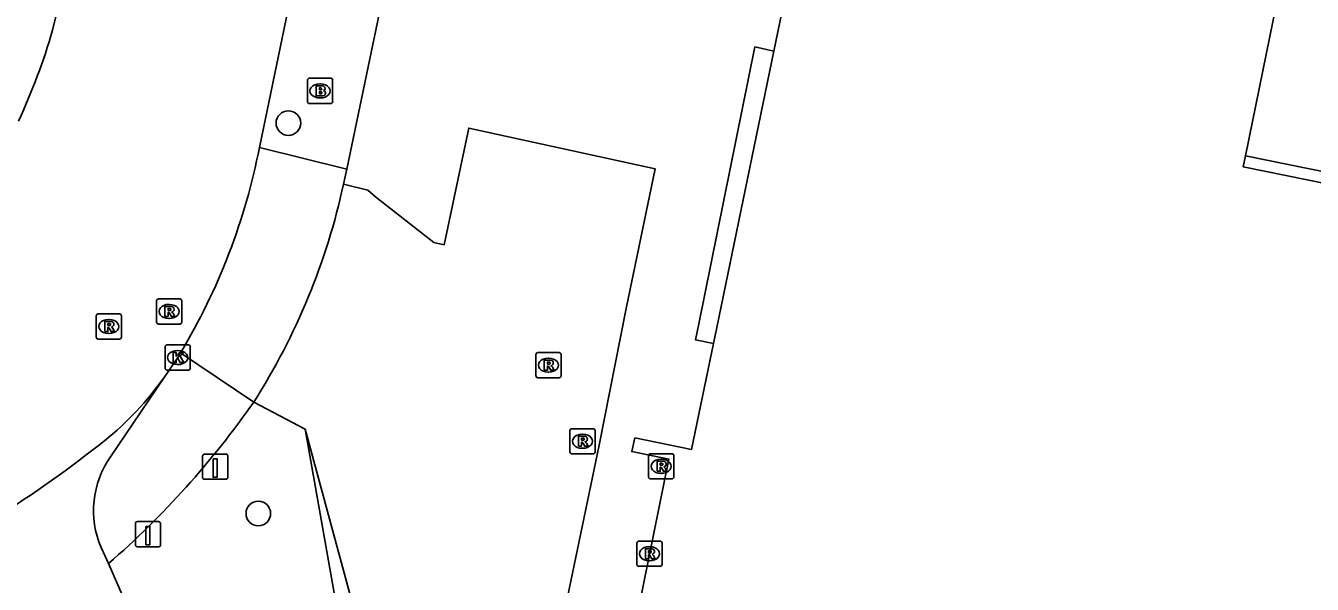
# Model space of a CAD drawing. Extents: x 157692 to 159670, y 381454 to 383289.
# Drawn here: x 158478.6 to 158529.7, y 381913.4 to 381935.6 of the extents above; entities that cross this region are included whole.
import ezdxf

# ---------------------------------------------------------------- set-up
doc = ezdxf.new("R2010")
doc.units = 0
for name, color, linetype in [('IMGEO_Boom', 7, 'Continuous'), ('IMGEO_Brandkraan', 7, 'Continuous'), ('IMGEO_Fietspad_gesloten', 7, 'Continuous'), ('IMGEO_Groenvoorziening', 7, 'Continuous'), ('IMGEO_Kolk', 7, 'Continuous'), ('IMGEO_Paal', 7, 'Continuous'), ('IMGEO_Pand', 7, 'Continuous'), ('IMGEO_Pand_overbouw', 7, 'Continuous'), ('IMGEO_Rijbaan_lokaal_gesloten', 7, 'Continuous'), ('IMGEO_Rijbaan_lokaal_open', 7, 'Continuous'), ('IMGEO_Rioolput', 7, 'Continuous'), ('IMGEO_Voetpad_open', 7, 'Continuous')]:
    doc.layers.add(name, color=color, linetype=linetype)

msp = doc.modelspace()

# ---------------------------------------------------------------- linework, layer by layer
at = {"layer": 'IMGEO_Boom'}
for centre in [(158489.025, 381931.699), (158487.83, 381916.188)]:
    msp.add_circle(centre, 0.489, dxfattribs=at)
at = {"layer": 'IMGEO_Brandkraan'}
for p, q in [((158489.784, 381932.552), (158489.784, 381933.404)), ((158489.859, 381933.478), (158490.711, 381933.478)), ((158490.785, 381933.404), (158490.785, 381932.552)), ((158490.272, 381933.258), (158490.297, 381933.258)), ((158490.711, 381932.478), (158489.859, 381932.478)), ((158490.295, 381932.698), (158490.27, 381932.698))]:
    msp.add_line(p, q, dxfattribs=at)
for points in [[(158489.784, 381932.552), (158489.784, 381933.404)], [(158489.859, 381933.478), (158490.711, 381933.478)], [(158490.785, 381933.404), (158490.785, 381932.552)], [(158490.132, 381933.178), (158490.132, 381932.778), (158490.345, 381932.778)], [(158490.363, 381933.178), (158490.132, 381933.178)], [(158490.311, 381933.097), (158490.257, 381933.097), (158490.257, 381933.021)], [(158490.257, 381933.021), (158490.31, 381933.021)], [(158490.319, 381932.945), (158490.257, 381932.945), (158490.257, 381932.864)], [(158490.257, 381932.864), (158490.319, 381932.864)], [(158490.711, 381932.478), (158489.859, 381932.478)]]:
    msp.add_lwpolyline(points, dxfattribs=at)
for centre, radius, start, end in [((158489.861, 381933.402), 0.0765, 91.552, 178.448), ((158489.861, 381933.402), 0.0765, 91.552, 178.448), ((158490.709, 381933.402), 0.0765, 1.552, 88.448), ((158490.709, 381933.402), 0.0765, 1.552, 88.448), ((158490.312, 381933.059), 0.0379, 267.8285, 90.9355), ((158490.32, 381932.904), 0.0404, 269.8759, 90.5077), ((158490.367, 381933.033), 0.145, 59.4692, 91.5367), ((158490.392, 381933.08), 0.0922, 285.5137, 58.1501), ((158490.397, 381932.888), 0.105, 301.3115, 78.989), ((158489.861, 381932.554), 0.0765, 181.552, 268.448), ((158489.861, 381932.554), 0.0765, 181.552, 268.448), ((158490.351, 381933.029), 0.251, 268.6676, 293.5347), ((158490.709, 381932.554), 0.0765, 271.552, 358.448), ((158490.709, 381932.554), 0.0765, 271.552, 358.448)]:
    msp.add_arc(centre, radius, start, end, dxfattribs=at)
for centre, major_axis, ratio, start_param, end_param in [((158490.271, 381932.978), (-0.387, 0.002), 0.722429, 4.712389, 7.853982), ((158490.296, 381932.978), (-0.39, 0.002), 0.717154, 1.570796, 4.712389)]:
    msp.add_ellipse(centre, major_axis=major_axis, ratio=ratio, start_param=start_param, end_param=end_param, dxfattribs=at)
at = {"layer": 'IMGEO_Fietspad_gesloten'}
for points in [[(158481.952, 381918.444), (158484.088, 381921.59)], [(158481.872, 381914.195), (158481.577, 381914.831)], [(158481.872, 381914.195), (158483.426, 381910.65), (158483.198, 381910.569), (158500, 381876.738), (158526.79, 381822.796)]]:
    msp.add_lwpolyline(points, dxfattribs=at)
msp.add_arc((158485.053, 381916.296), 3.772, 145.2916, 202.8571, dxfattribs=at)
at = {"layer": 'IMGEO_Groenvoorziening'}
msp.add_lwpolyline([(158531.578, 381827.232), (158531.243, 381827.901), (158502.7, 381885.02), (158500, 381890.423), (158495.939, 381898.528), (158494.143, 381902.22), (158492.315, 381907.092), (158491.006, 381912.128), (158489.697, 381919.532)], dxfattribs=at)
at = {"layer": 'IMGEO_Kolk'}
for p, q in [((158484.126, 381921.958), (158484.126, 381922.81)), ((158484.201, 381922.884), (158485.053, 381922.884)), ((158484.614, 381922.664), (158484.639, 381922.664)), ((158485.127, 381922.81), (158485.127, 381921.958)), ((158485.053, 381921.884), (158484.201, 381921.884)), ((158484.637, 381922.104), (158484.612, 381922.104))]:
    msp.add_line(p, q, dxfattribs=at)
for points in [[(158484.126, 381921.958), (158484.126, 381922.81)], [(158484.201, 381922.884), (158485.053, 381922.884)], [(158485.127, 381922.81), (158485.127, 381921.958)], [(158484.447, 381922.584), (158484.57, 381922.584), (158484.57, 381922.433), (158484.7, 381922.584), (158484.864, 381922.584), (158484.718, 381922.433), (158484.871, 381922.184), (158484.719, 381922.184), (158484.634, 381922.348), (158484.57, 381922.281), (158484.57, 381922.184), (158484.447, 381922.184), (158484.447, 381922.584)], [(158485.053, 381921.884), (158484.201, 381921.884)]]:
    msp.add_lwpolyline(points, dxfattribs=at)
for centre, start, end in [((158484.203, 381922.808), 91.552, 178.448), ((158484.203, 381922.808), 91.552, 178.448), ((158485.051, 381922.808), 1.552, 88.448), ((158485.051, 381922.808), 1.552, 88.448), ((158484.203, 381921.96), 181.552, 268.448), ((158484.203, 381921.96), 181.552, 268.448), ((158485.051, 381921.96), 271.552, 358.448), ((158485.051, 381921.96), 271.552, 358.448)]:
    msp.add_arc(centre, 0.0765, start, end, dxfattribs=at)
for centre, major_axis, ratio, start_param, end_param in [((158484.613, 381922.384), (-0.387, 0.002), 0.722429, 4.712389, 7.853982), ((158484.638, 381922.384), (-0.39, 0.002), 0.717154, 1.570796, 4.712389)]:
    msp.add_ellipse(centre, major_axis=major_axis, ratio=ratio, start_param=start_param, end_param=end_param, dxfattribs=at)
at = {"layer": 'IMGEO_Paal'}
for p, q in [((158486.533, 381918.548), (158485.692, 381918.548)), ((158486.533, 381918.548), (158485.692, 381918.548)), ((158485.617, 381918.464), (158485.617, 381917.623)), ((158485.617, 381918.464), (158485.617, 381917.623)), ((158486.617, 381917.632), (158486.617, 381918.473)), ((158486.617, 381917.632), (158486.617, 381918.473)), ((158485.701, 381917.548), (158486.542, 381917.548)), ((158485.701, 381917.548), (158486.542, 381917.548)), ((158482.946, 381915.78), (158482.946, 381914.939)), ((158482.946, 381915.78), (158482.946, 381914.939)), ((158483.862, 381915.864), (158483.021, 381915.864)), ((158483.862, 381915.864), (158483.021, 381915.864)), ((158483.946, 381914.948), (158483.946, 381915.789)), ((158483.946, 381914.948), (158483.946, 381915.789)), ((158483.03, 381914.864), (158483.871, 381914.864)), ((158483.03, 381914.864), (158483.871, 381914.864))]:
    msp.add_line(p, q, dxfattribs=at)
for points in [[(158486.032, 381918.361), (158486.192, 381918.361), (158486.192, 381917.628), (158486.032, 381917.628), (158486.032, 381918.361)], [(158483.361, 381915.677), (158483.521, 381915.677), (158483.521, 381914.944), (158483.361, 381914.944), (158483.361, 381915.677)]]:
    msp.add_lwpolyline(points, dxfattribs=at)
for centre, start, end in [((158485.695, 381918.47), 92.4484, 184.2845), ((158485.695, 381918.47), 92.4484, 184.2845), ((158486.539, 381918.47), 2.4484, 94.2845), ((158486.539, 381918.47), 2.4484, 94.2845), ((158485.695, 381917.626), 182.4484, 274.2845), ((158485.695, 381917.626), 182.4484, 274.2845), ((158486.539, 381917.626), 272.4484, 4.2845), ((158486.539, 381917.626), 272.4484, 4.2845), ((158483.024, 381915.786), 92.4484, 184.2845), ((158483.024, 381915.786), 92.4484, 184.2845), ((158483.868, 381915.786), 2.4484, 94.2845), ((158483.868, 381915.786), 2.4484, 94.2845), ((158483.024, 381914.942), 182.4484, 274.2845), ((158483.024, 381914.942), 182.4484, 274.2845), ((158483.868, 381914.942), 272.4484, 4.2845), ((158483.868, 381914.942), 272.4484, 4.2845)]:
    msp.add_arc(centre, 0.0779, start, end, dxfattribs=at)
at = {"layer": 'IMGEO_Pand'}
for points in [[(158531.337, 381951.328), (158527.076, 381930.395), (158526.979, 381929.968), (158615.514, 381911.988), (158610.974, 381889.66), (158521.989, 381907.761), (158519.358, 381908.296), (158519.249, 381907.758)], [(158518.523, 381904.342), (158501.995, 381907.7), (158504.155, 381918.344), (158502.674, 381918.644), (158502.801, 381919.191), (158505.051, 381918.734), (158505.92, 381922.944), (158506.051, 381923.574), (158508.319, 381934.557), (158510.851, 381946.814)]]:
    msp.add_lwpolyline(points, dxfattribs=at)
at = {"layer": 'IMGEO_Pand_overbouw'}
for points in [[(158505.92, 381922.944), (158506.051, 381923.574), (158508.319, 381934.557), (158507.568, 381934.727), (158505.336, 381923.724), (158505.207, 381923.089)], [(158519.249, 381907.758), (158521.88, 381907.221), (158523.1, 381906.972), (158523.116, 381907.066), (158611.308, 381889.149), (158611.539, 381890.286), (158611.567, 381890.423), (158616.02, 381912.327), (158527.076, 381930.395), (158526.979, 381929.968), (158615.514, 381911.988), (158610.974, 381889.66), (158521.989, 381907.761), (158519.358, 381908.296)]]:
    msp.add_lwpolyline(points, close=True, dxfattribs=at)
at = {"layer": 'IMGEO_Rijbaan_lokaal_gesloten'}
for points in [[(158484.528, 381958.828), (158482.978, 381951.241), (158480.124, 381937.345), (158479.651, 381935.393)], [(158487.871, 381930.735), (158491.508, 381948.256)], [(158484.088, 381921.59), (158484.627, 381922.384), (158484.735, 381922.575)]]:
    msp.add_lwpolyline(points, dxfattribs=at)
for centre, radius, start, end in [((158454.964, 381942.572), 25.71, 335.1694, 343.7845), ((158463.377, 381935.466), 24.947, 328.8866, 349.0685), ((158473.372, 381929.327), 13.217, 309.1628, 324.1707), ((158451.684, 381956.918), 48.31, 295.9411, 308.4415)]:
    msp.add_arc(centre, radius, start, end, dxfattribs=at)
at = {"layer": 'IMGEO_Rijbaan_lokaal_open'}
for points in [[(158491.219, 381929.278), (158492.177, 381929.035), (158492.488, 381928.764), (158494.804, 381926.956), (158495.221, 381926.868), (158496.07, 381930.877), (158496.196, 381931.498), (158503.605, 381929.886), (158502.458, 381924.328), (158501.376, 381918.907), (158499.595, 381910.326)], [(158489.697, 381919.532), (158487.649, 381920.616)], [(158518.732, 381858.285), (158517.01, 381857.37), (158504.286, 381882.924), (158493.241, 381906.447), (158489.697, 381919.532)]]:
    msp.add_lwpolyline(points, dxfattribs=at)
msp.add_arc((158465.196, 381934.937), 26.631, 327.4701, 347.7323, dxfattribs=at)
at = {"layer": 'IMGEO_Rioolput'}
for p, q in [((158483.858, 381924.715), (158484.71, 381924.715)), ((158483.783, 381923.789), (158483.783, 381924.641)), ((158484.271, 381924.495), (158484.296, 381924.495)), ((158484.784, 381924.641), (158484.784, 381923.789)), ((158481.387, 381923.191), (158481.387, 381924.043)), ((158481.462, 381924.117), (158482.314, 381924.117)), ((158481.875, 381923.897), (158481.9, 381923.897)), ((158482.388, 381924.043), (158482.388, 381923.191)), ((158484.71, 381923.715), (158483.858, 381923.715)), ((158484.294, 381923.935), (158484.269, 381923.935)), ((158481.898, 381923.337), (158481.873, 381923.337)), ((158482.314, 381923.117), (158481.462, 381923.117)), ((158498.862, 381921.656), (158498.862, 381922.508)), ((158498.937, 381922.582), (158499.789, 381922.582)), ((158499.35, 381922.362), (158499.375, 381922.362)), ((158499.863, 381922.508), (158499.863, 381921.656)), ((158499.373, 381921.802), (158499.348, 381921.802)), ((158499.789, 381921.582), (158498.937, 381921.582)), ((158500.215, 381918.631), (158500.215, 381919.483)), ((158500.29, 381919.557), (158501.142, 381919.557)), ((158500.703, 381919.337), (158500.728, 381919.337)), ((158501.216, 381919.483), (158501.216, 381918.631)), ((158501.142, 381918.557), (158500.29, 381918.557)), ((158500.726, 381918.777), (158500.701, 381918.777)), ((158503.419, 381918.563), (158504.271, 381918.563)), ((158503.344, 381917.637), (158503.344, 381918.489)), ((158503.832, 381918.343), (158503.857, 381918.343)), ((158504.345, 381918.489), (158504.345, 381917.637)), ((158504.271, 381917.563), (158503.419, 381917.563)), ((158503.855, 381917.783), (158503.83, 381917.783)), ((158502.88, 381914.162), (158502.88, 381915.014)), ((158502.955, 381915.088), (158503.807, 381915.088)), ((158503.881, 381915.014), (158503.881, 381914.162)), ((158503.368, 381914.868), (158503.393, 381914.868)), ((158503.807, 381914.088), (158502.955, 381914.088)), ((158503.391, 381914.308), (158503.366, 381914.308))]:
    msp.add_line(p, q, dxfattribs=at)
for points in [[(158483.858, 381924.715), (158484.71, 381924.715)], [(158483.783, 381923.789), (158483.783, 381924.641)], [(158484.372, 381924.413), (158484.12, 381924.415), (158484.12, 381924.015)], [(158484.12, 381924.015), (158484.244, 381924.015), (158484.244, 381924.177), (158484.255, 381924.177)], [(158484.298, 381924.334), (158484.244, 381924.334), (158484.244, 381924.253)], [(158484.244, 381924.253), (158484.296, 381924.253)], [(158484.784, 381924.641), (158484.784, 381923.789)], [(158481.387, 381923.191), (158481.387, 381924.043)], [(158481.462, 381924.117), (158482.314, 381924.117)], [(158481.976, 381923.815), (158481.724, 381923.817), (158481.724, 381923.417)], [(158481.902, 381923.736), (158481.848, 381923.736), (158481.848, 381923.655)], [(158481.848, 381923.655), (158481.9, 381923.655)], [(158482.388, 381924.043), (158482.388, 381923.191)], [(158484.71, 381923.715), (158483.858, 381923.715)], [(158484.302, 381924.148), (158484.373, 381924.015), (158484.513, 381924.015), (158484.448, 381924.141)], [(158481.724, 381923.417), (158481.848, 381923.417), (158481.848, 381923.579), (158481.859, 381923.579)], [(158481.906, 381923.55), (158481.977, 381923.417), (158482.117, 381923.417), (158482.052, 381923.543)], [(158482.314, 381923.117), (158481.462, 381923.117)], [(158498.862, 381921.656), (158498.862, 381922.508)], [(158498.937, 381922.582), (158499.789, 381922.582)], [(158499.451, 381922.28), (158499.199, 381922.282), (158499.199, 381921.882)], [(158499.377, 381922.201), (158499.323, 381922.201), (158499.323, 381922.12)], [(158499.863, 381922.508), (158499.863, 381921.656)], [(158499.199, 381921.882), (158499.323, 381921.882), (158499.323, 381922.044), (158499.334, 381922.044)], [(158499.323, 381922.12), (158499.375, 381922.12)], [(158499.381, 381922.015), (158499.452, 381921.882), (158499.592, 381921.882), (158499.527, 381922.008)], [(158499.789, 381921.582), (158498.937, 381921.582)], [(158500.215, 381918.631), (158500.215, 381919.483)], [(158500.29, 381919.557), (158501.142, 381919.557)], [(158500.804, 381919.255), (158500.552, 381919.257), (158500.552, 381918.857)], [(158500.73, 381919.176), (158500.676, 381919.176), (158500.676, 381919.095)], [(158500.676, 381919.095), (158500.728, 381919.095)], [(158501.216, 381919.483), (158501.216, 381918.631)], [(158501.142, 381918.557), (158500.29, 381918.557)], [(158500.552, 381918.857), (158500.676, 381918.857), (158500.676, 381919.019), (158500.687, 381919.019)], [(158500.734, 381918.99), (158500.805, 381918.857), (158500.945, 381918.857), (158500.88, 381918.983)], [(158503.419, 381918.563), (158504.271, 381918.563)], [(158503.344, 381917.637), (158503.344, 381918.489)], [(158503.933, 381918.261), (158503.681, 381918.263), (158503.681, 381917.863)], [(158503.859, 381918.182), (158503.805, 381918.182), (158503.805, 381918.101)], [(158503.805, 381918.101), (158503.857, 381918.101)], [(158504.345, 381918.489), (158504.345, 381917.637)], [(158504.271, 381917.563), (158503.419, 381917.563)], [(158503.681, 381917.863), (158503.805, 381917.863), (158503.805, 381918.025), (158503.816, 381918.025)], [(158503.863, 381917.996), (158503.934, 381917.863), (158504.074, 381917.863), (158504.009, 381917.989)], [(158502.88, 381914.162), (158502.88, 381915.014)], [(158502.955, 381915.088), (158503.807, 381915.088)], [(158503.881, 381915.014), (158503.881, 381914.162)], [(158503.469, 381914.786), (158503.217, 381914.788), (158503.217, 381914.388)], [(158503.217, 381914.388), (158503.341, 381914.388), (158503.341, 381914.55), (158503.352, 381914.55)], [(158503.395, 381914.707), (158503.341, 381914.707), (158503.341, 381914.626)], [(158503.341, 381914.626), (158503.393, 381914.626)], [(158503.399, 381914.521), (158503.47, 381914.388), (158503.61, 381914.388), (158503.545, 381914.514)], [(158503.807, 381914.088), (158502.955, 381914.088)]]:
    msp.add_lwpolyline(points, dxfattribs=at)
for centre, radius, start, end in [((158483.86, 381924.639), 0.0765, 91.552, 178.448), ((158483.86, 381924.639), 0.0765, 91.552, 178.448), ((158484.708, 381924.639), 0.0765, 1.552, 88.448), ((158484.708, 381924.639), 0.0765, 1.552, 88.448), ((158484.254, 381924.124), 0.0533, 26.0293, 88.6989), ((158484.28, 381924.442), 0.19, 274.7715, 282.9687), ((158484.304, 381924.238), 0.0964, 77.0061, 93.1865), ((158484.318, 381924.295), 0.0378, 276.6634, 79.6772), ((158484.371, 381924.303), 0.109, 350.3612, 89.416), ((158484.369, 381924.303), 0.112, 277.5842, 350.9817), ((158484.353, 381924.088), 0.108, 29.5134, 73.7905), ((158481.464, 381924.041), 0.0765, 91.552, 178.448), ((158481.464, 381924.041), 0.0765, 91.552, 178.448), ((158481.884, 381923.844), 0.19, 274.7715, 282.9687), ((158481.908, 381923.64), 0.0964, 77.0061, 93.1865), ((158481.922, 381923.697), 0.0378, 276.6634, 79.6772), ((158481.975, 381923.705), 0.109, 350.3612, 89.416), ((158481.973, 381923.705), 0.112, 277.5842, 350.9817), ((158482.312, 381924.041), 0.0765, 1.552, 88.448), ((158482.312, 381924.041), 0.0765, 1.552, 88.448), ((158483.86, 381923.791), 0.0765, 181.552, 268.448), ((158483.86, 381923.791), 0.0765, 181.552, 268.448), ((158484.708, 381923.791), 0.0765, 271.552, 358.448), ((158484.708, 381923.791), 0.0765, 271.552, 358.448), ((158481.464, 381923.193), 0.0765, 181.552, 268.448), ((158481.464, 381923.193), 0.0765, 181.552, 268.448), ((158481.858, 381923.526), 0.0533, 26.0293, 88.6989), ((158481.957, 381923.49), 0.108, 29.5134, 73.7905), ((158482.312, 381923.193), 0.0765, 271.552, 358.448), ((158482.312, 381923.193), 0.0765, 271.552, 358.448), ((158498.939, 381922.506), 0.0765, 91.552, 178.448), ((158498.939, 381922.506), 0.0765, 91.552, 178.448), ((158499.359, 381922.309), 0.19, 274.7715, 282.9687), ((158499.383, 381922.105), 0.0964, 77.0061, 93.1865), ((158499.397, 381922.162), 0.0378, 276.6634, 79.6772), ((158499.45, 381922.17), 0.109, 350.3612, 89.416), ((158499.448, 381922.17), 0.112, 277.5842, 350.9817), ((158499.787, 381922.506), 0.0765, 1.552, 88.448), ((158499.787, 381922.506), 0.0765, 1.552, 88.448), ((158498.939, 381921.658), 0.0765, 181.552, 268.448), ((158498.939, 381921.658), 0.0765, 181.552, 268.448), ((158499.333, 381921.991), 0.0533, 26.0293, 88.6989), ((158499.432, 381921.955), 0.108, 29.5134, 73.7905), ((158499.787, 381921.658), 0.0765, 271.552, 358.448), ((158499.787, 381921.658), 0.0765, 271.552, 358.448), ((158500.292, 381919.481), 0.0765, 91.552, 178.448), ((158500.292, 381919.481), 0.0765, 91.552, 178.448), ((158500.712, 381919.284), 0.19, 274.7715, 282.9687), ((158500.736, 381919.08), 0.0964, 77.0061, 93.1865), ((158500.75, 381919.137), 0.0378, 276.6634, 79.6772), ((158500.803, 381919.145), 0.109, 350.3612, 89.416), ((158500.801, 381919.145), 0.112, 277.5842, 350.9817), ((158501.14, 381919.481), 0.0765, 1.552, 88.448), ((158501.14, 381919.481), 0.0765, 1.552, 88.448), ((158500.292, 381918.633), 0.0765, 181.552, 268.448), ((158500.292, 381918.633), 0.0765, 181.552, 268.448), ((158500.686, 381918.966), 0.0533, 26.0293, 88.6989), ((158500.785, 381918.93), 0.108, 29.5134, 73.7905), ((158501.14, 381918.633), 0.0765, 271.552, 358.448), ((158501.14, 381918.633), 0.0765, 271.552, 358.448), ((158503.421, 381918.487), 0.0765, 91.552, 178.448), ((158503.421, 381918.487), 0.0765, 91.552, 178.448), ((158504.269, 381918.487), 0.0765, 1.552, 88.448), ((158504.269, 381918.487), 0.0765, 1.552, 88.448), ((158503.841, 381918.29), 0.19, 274.7715, 282.9687), ((158503.865, 381918.086), 0.0964, 77.0061, 93.1865), ((158503.879, 381918.143), 0.0378, 276.6634, 79.6772), ((158503.932, 381918.151), 0.109, 350.3612, 89.416), ((158503.93, 381918.151), 0.112, 277.5842, 350.9817), ((158503.914, 381917.936), 0.108, 29.5134, 73.7905), ((158503.421, 381917.639), 0.0765, 181.552, 268.448), ((158503.421, 381917.639), 0.0765, 181.552, 268.448), ((158503.815, 381917.972), 0.0533, 26.0293, 88.6989), ((158504.269, 381917.639), 0.0765, 271.552, 358.448), ((158504.269, 381917.639), 0.0765, 271.552, 358.448), ((158502.957, 381915.012), 0.0765, 91.552, 178.448), ((158502.957, 381915.012), 0.0765, 91.552, 178.448), ((158503.805, 381915.012), 0.0765, 1.552, 88.448), ((158503.805, 381915.012), 0.0765, 1.552, 88.448), ((158503.351, 381914.497), 0.0533, 26.0293, 88.6989), ((158503.377, 381914.815), 0.19, 274.7715, 282.9687), ((158503.401, 381914.611), 0.0964, 77.0061, 93.1865), ((158503.415, 381914.668), 0.0378, 276.6634, 79.6772), ((158503.468, 381914.676), 0.109, 350.3612, 89.416), ((158503.466, 381914.676), 0.112, 277.5842, 350.9817), ((158503.45, 381914.461), 0.108, 29.5134, 73.7905), ((158502.957, 381914.164), 0.0765, 181.552, 268.448), ((158502.957, 381914.164), 0.0765, 181.552, 268.448), ((158503.805, 381914.164), 0.0765, 271.552, 358.448), ((158503.805, 381914.164), 0.0765, 271.552, 358.448)]:
    msp.add_arc(centre, radius, start, end, dxfattribs=at)
for centre, major_axis, ratio, start_param, end_param in [((158484.27, 381924.215), (-0.387, 0.002), 0.722429, 4.712389, 7.853982), ((158484.295, 381924.215), (-0.39, 0.002), 0.717154, 1.570796, 4.712389), ((158481.874, 381923.617), (-0.387, 0.002), 0.722429, 4.712389, 7.853982), ((158481.899, 381923.617), (-0.39, 0.002), 0.717154, 1.570796, 4.712389), ((158499.349, 381922.082), (-0.387, 0.002), 0.722429, 4.712389, 7.853982), ((158499.374, 381922.082), (-0.39, 0.002), 0.717154, 1.570796, 4.712389), ((158500.702, 381919.057), (-0.387, 0.002), 0.722429, 4.712389, 7.853982), ((158500.727, 381919.057), (-0.39, 0.002), 0.717154, 1.570796, 4.712389), ((158503.831, 381918.063), (-0.387, 0.002), 0.722429, 4.712389, 7.853982), ((158503.856, 381918.063), (-0.39, 0.002), 0.717154, 1.570796, 4.712389), ((158503.367, 381914.588), (-0.387, 0.002), 0.722429, 4.712389, 7.853982), ((158503.392, 381914.588), (-0.39, 0.002), 0.717154, 1.570796, 4.712389)]:
    msp.add_ellipse(centre, major_axis=major_axis, ratio=ratio, start_param=start_param, end_param=end_param, dxfattribs=at)
at = {"layer": 'IMGEO_Voetpad_open'}
for points in [[(158495.027, 381947.537), (158491.342, 381929.868)], [(158491.342, 381929.868), (158487.871, 381930.735)], [(158491.342, 381929.868), (158491.219, 381929.278)], [(158484.735, 381922.575), (158487.649, 381920.616)]]:
    msp.add_lwpolyline(points, dxfattribs=at)
msp.add_arc((158458.538, 381940.998), 35.537, 311.0421, 325.0022, dxfattribs=at)

doc.saveas('drawing.dxf')
